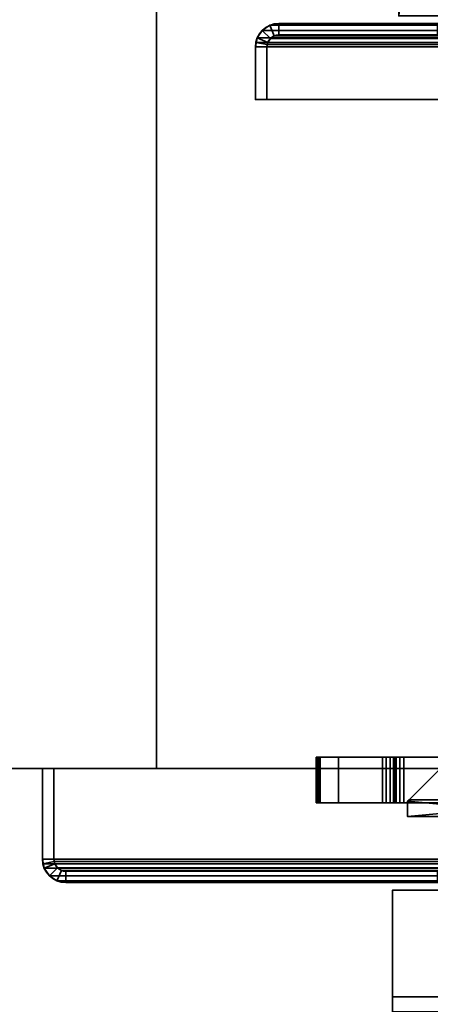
# Model space of a CAD drawing. Header units: millimetres. Extents: x -603 to 3703, y -121 to 193.
# Tile 328 of 656: x 967 to 1021, y -49 to 81. Entities that reach past the tile are written whole.
import ezdxf

# ---------------------------------------------------------------- set-up
doc = ezdxf.new("R2010")
doc.units = ezdxf.units.MM
doc.layers.add('152', color=7, linetype='Continuous', true_color=0xffffff)

# ---------------------------------------------------------------- blocks, each defined once
blk = doc.blocks.new('UG_SURFACE_061')
at = {"layer": '152', "color": 35, "linetype": 'Continuous', "lineweight": 35}
for points in [[(1016, -34, 2032), (1984, -34, 2032), (1971, -34, 2019), (1029, -34, 2019)], [(1029, -34, 2019), (1029, -34), (1016, -34), (1016, -34, 2032)], [(1984, -48), (1016, -48), (1016, -34), (1029, -34)], [(1016, -34, 2032), (1016, -34), (1016, -48)], [(1016, -48), (1016, -50, 2), (1016, -50, 2032), (1016, -34, 2032)], [(1984, -50, 2032), (1984, -34, 2032), (1016, -34, 2032), (1016, -50, 2032)], [(1016, -50, 2), (1016, -48), (1984, -48), (1984, -50, 2)]]:
    blk.add_3dface(points, dxfattribs=at)
blk = doc.blocks.new('UG_SURFACE_062')
at = {"layer": '152', "color": 252, "linetype": 'Continuous', "lineweight": 35}
for points in [[(1029, -15.7, 1102.5), (1029, -22.1, 1102.5), (1018.2, -22.1, 1102.5), (1025.6, -14.7, 1102.5)], [(1025.6, -14.7, 1127.5), (1018.2, -22.1, 1127.5), (1029, -22.1, 1127.5), (1029, -15.7, 1127.5)], [(1018.2, -22.1, 1127.5), (1025.6, -14.7, 1127.5), (1025.6, -14.7, 1102.5), (1018.2, -22.1, 1102.5)], [(1006.29, -16.5, 314.94), (1006.29, -22.5, 314.94), (1005.99, -22.5, 315.89), (1005.99, -16.5, 315.89)], [(1017.5, -16.5, 313.55), (1017, -16.5, 312.15), (1006.29, -16.5, 314.94), (1005.99, -16.5, 315.89)], [(1005.99, -16.5, 315.89), (1006.1, -16.5, 324.49), (1017.5, -16.5, 313.55)], [(1005.99, -16.5, 315.89), (1005.99, -22.5, 315.89), (1006.1, -22.5, 324.49), (1006.1, -16.5, 324.49)], [(1005.99, -16.5, 1805.89), (1005.99, -22.5, 1805.89), (1006.1, -22.5, 1814.49), (1006.1, -16.5, 1814.49)], [(1006.29, -16.5, 1804.94), (1006.29, -22.5, 1804.94), (1005.99, -22.5, 1805.89), (1005.99, -16.5, 1805.89)], [(1017.5, -16.5, 1803.55), (1017, -16.5, 1802.15), (1006.29, -16.5, 1804.94), (1005.99, -16.5, 1805.89)], [(1005.99, -16.5, 1805.89), (1006.1, -16.5, 1814.49), (1017.5, -16.5, 1803.55)], [(1017.5, -16.5, 313.55), (1006.1, -16.5, 324.49), (1006.49, -16.5, 325.39)], [(1006.1, -16.5, 324.49), (1006.1, -22.5, 324.49), (1006.49, -22.5, 325.39), (1006.49, -16.5, 325.39)], [(1006.1, -16.5, 1814.49), (1006.1, -22.5, 1814.49), (1006.49, -22.5, 1815.39), (1006.49, -16.5, 1815.39)], [(1017.5, -16.5, 1803.55), (1006.1, -16.5, 1814.49), (1006.49, -16.5, 1815.39)], [(1014.7, -16.5, 302.44), (1014.7, -22.5, 302.44), (1006.29, -22.5, 314.94), (1006.29, -16.5, 314.94)], [(1006.29, -16.5, 314.94), (1016.15, -16.5, 302.4), (1015.7, -16.5, 302.16), (1015.18, -16.5, 302.22)], [(1006.29, -16.5, 314.94), (1017, -16.5, 312.15), (1016.52, -16.5, 302.76), (1016.15, -16.5, 302.4)], [(1015.18, -16.5, 302.22), (1014.7, -16.5, 302.44), (1006.29, -16.5, 314.94)], [(1014.7, -16.5, 1792.44), (1014.7, -22.5, 1792.44), (1006.29, -22.5, 1804.94), (1006.29, -16.5, 1804.94)], [(1006.29, -16.5, 1804.94), (1016.15, -16.5, 1792.4), (1015.7, -16.5, 1792.16), (1015.18, -16.5, 1792.22)], [(1006.29, -16.5, 1804.94), (1017, -16.5, 1802.15), (1016.52, -16.5, 1792.76), (1016.15, -16.5, 1792.4)], [(1015.18, -16.5, 1792.22), (1014.7, -16.5, 1792.44), (1006.29, -16.5, 1804.94)], [(1006.49, -16.5, 325.39), (1016.35, -16.5, 337.8), (1026.9, -16.5, 323.45), (1017.5, -16.5, 313.55)], [(1006.49, -16.5, 325.39), (1006.49, -22.5, 325.39), (1016.35, -22.5, 337.8), (1016.35, -16.5, 337.8)], [(1006.49, -16.5, 1815.39), (1006.49, -22.5, 1815.39), (1016.35, -22.5, 1827.8), (1016.35, -16.5, 1827.8)], [(1006.49, -16.5, 1815.39), (1016.35, -16.5, 1827.8), (1026.9, -16.5, 1813.45), (1017.5, -16.5, 1803.55)], [(1006.5, -16.5, 1033.8), (1006.5, -22.5, 1033.8), (1029, -22.5, 1033.8), (1029, -16.5, 1033.8)], [(1006.5, -16.5, 1003.8), (1006.5, -22.5, 1003.8), (1006.5, -22.5, 1033.8), (1006.5, -16.5, 1033.8)], [(1029, -16.5, 1003.8), (1029, -22.5, 1003.8), (1006.5, -22.5, 1003.8), (1006.5, -16.5, 1003.8)], [(1029, -16.5, 1003.8), (1006.5, -16.5, 1003.8), (1006.5, -16.5, 1033.8), (1029, -16.5, 1033.8)], [(1008.9, -16.5, 1486), (1008.9, -22.5, 1486), (1029, -22.5, 1486), (1029, -16.5, 1486)], [(1008.9, -16.5, 1456), (1008.9, -22.5, 1456), (1008.9, -22.5, 1486), (1008.9, -16.5, 1486)], [(1029, -16.5, 1456), (1029, -22.5, 1456), (1008.9, -22.5, 1456), (1008.9, -16.5, 1456)], [(1029, -16.5, 1456), (1008.9, -16.5, 1456), (1008.9, -16.5, 1486), (1029, -16.5, 1486)], [(1015.18, -16.5, 302.22), (1015.18, -22.5, 302.22), (1014.7, -22.5, 302.44), (1014.7, -16.5, 302.44)], [(1015.18, -16.5, 1792.22), (1015.18, -22.5, 1792.22), (1014.7, -22.5, 1792.44), (1014.7, -16.5, 1792.44)], [(1015.7, -16.5, 302.16), (1015.7, -22.5, 302.16), (1015.18, -22.5, 302.22), (1015.18, -16.5, 302.22)], [(1015.7, -16.5, 1792.16), (1015.7, -22.5, 1792.16), (1015.18, -22.5, 1792.22), (1015.18, -16.5, 1792.22)], [(1016.15, -16.5, 302.4), (1016.15, -22.5, 302.4), (1015.7, -22.5, 302.16), (1015.7, -16.5, 302.16)], [(1016.15, -16.5, 1792.4), (1016.15, -22.5, 1792.4), (1015.7, -22.5, 1792.16), (1015.7, -16.5, 1792.16)], [(1016.52, -16.5, 302.76), (1016.52, -22.5, 302.76), (1016.15, -22.5, 302.4), (1016.15, -16.5, 302.4)], [(1016.52, -16.5, 1792.76), (1016.52, -22.5, 1792.76), (1016.15, -22.5, 1792.4), (1016.15, -16.5, 1792.4)], [(1016.35, -16.5, 337.8), (1027.82, -16.5, 324.27), (1026.9, -16.5, 323.45)], [(1016.35, -16.5, 337.8), (1029, -16.5, 347.35), (1029, -16.5, 324.65), (1027.82, -16.5, 324.27)], [(1016.35, -16.5, 337.8), (1016.35, -22.5, 337.8), (1029, -22.5, 347.35), (1029, -16.5, 347.35)], [(1016.35, -16.5, 1827.8), (1016.35, -22.5, 1827.8), (1029, -22.5, 1837.35), (1029, -16.5, 1837.35)], [(1016.35, -16.5, 1827.8), (1027.82, -16.5, 1814.27), (1026.9, -16.5, 1813.45)], [(1016.35, -16.5, 1827.8), (1029, -16.5, 1837.35), (1029, -16.5, 1814.65), (1027.82, -16.5, 1814.27)], [(1017, -16.5, 312.15), (1017, -22.5, 312.15), (1016.52, -22.5, 302.76), (1016.52, -16.5, 302.76)], [(1017, -16.5, 1802.15), (1017, -22.5, 1802.15), (1016.52, -22.5, 1792.76), (1016.52, -16.5, 1792.76)], [(1017.5, -16.5, 313.55), (1017.5, -22.5, 313.55), (1017, -22.5, 312.15), (1017, -16.5, 312.15)], [(1017.5, -16.5, 1803.55), (1017.5, -22.5, 1803.55), (1017, -22.5, 1802.15), (1017, -16.5, 1802.15)], [(1026.9, -16.5, 323.45), (1026.9, -22.5, 323.45), (1017.5, -22.5, 313.55), (1017.5, -16.5, 313.55)], [(1026.9, -16.5, 1813.45), (1026.9, -22.5, 1813.45), (1017.5, -22.5, 1803.55), (1017.5, -16.5, 1803.55)], [(1017.5, -22.5, 313.55), (1006.1, -22.5, 324.49), (1005.99, -22.5, 315.89)], [(1005.99, -22.5, 315.89), (1006.29, -22.5, 314.94), (1017, -22.5, 312.15), (1017.5, -22.5, 313.55)], [(1017.5, -22.5, 1803.55), (1006.1, -22.5, 1814.49), (1005.99, -22.5, 1805.89)], [(1005.99, -22.5, 1805.89), (1006.29, -22.5, 1804.94), (1017, -22.5, 1802.15), (1017.5, -22.5, 1803.55)], [(1006.49, -22.5, 325.39), (1006.1, -22.5, 324.49), (1017.5, -22.5, 313.55)], [(1006.49, -22.5, 1815.39), (1006.1, -22.5, 1814.49), (1017.5, -22.5, 1803.55)], [(1006.29, -22.5, 314.94), (1014.7, -22.5, 302.44), (1015.18, -22.5, 302.22)], [(1015.18, -22.5, 302.22), (1015.7, -22.5, 302.16), (1016.15, -22.5, 302.4), (1006.29, -22.5, 314.94)], [(1016.15, -22.5, 302.4), (1016.52, -22.5, 302.76), (1017, -22.5, 312.15), (1006.29, -22.5, 314.94)], [(1006.29, -22.5, 1804.94), (1014.7, -22.5, 1792.44), (1015.18, -22.5, 1792.22)], [(1015.18, -22.5, 1792.22), (1015.7, -22.5, 1792.16), (1016.15, -22.5, 1792.4), (1006.29, -22.5, 1804.94)], [(1016.15, -22.5, 1792.4), (1016.52, -22.5, 1792.76), (1017, -22.5, 1802.15), (1006.29, -22.5, 1804.94)], [(1017.5, -22.5, 313.55), (1026.9, -22.5, 323.45), (1016.35, -22.5, 337.8), (1006.49, -22.5, 325.39)], [(1017.5, -22.5, 1803.55), (1026.9, -22.5, 1813.45), (1016.35, -22.5, 1827.8), (1006.49, -22.5, 1815.39)], [(1029, -22.5, 1033.8), (1006.5, -22.5, 1033.8), (1006.5, -22.5, 1003.8), (1029, -22.5, 1003.8)], [(1029, -22.5, 1486), (1008.9, -22.5, 1486), (1008.9, -22.5, 1456), (1029, -22.5, 1456)], [(1026.9, -22.5, 323.45), (1027.82, -22.5, 324.27), (1016.35, -22.5, 337.8)], [(1027.82, -22.5, 324.27), (1029, -22.5, 324.65), (1029, -22.5, 347.35), (1016.35, -22.5, 337.8)], [(1026.9, -22.5, 1813.45), (1027.82, -22.5, 1814.27), (1016.35, -22.5, 1827.8)], [(1027.82, -22.5, 1814.27), (1029, -22.5, 1814.65), (1029, -22.5, 1837.35), (1016.35, -22.5, 1827.8)], [(1018, -22.3, 1100), (1018.2, -22.1, 1127.5), (1018.2, -22.1, 1102.5)], [(1018, -22.3, 1100), (1018, -22.3, 1130), (1018.2, -22.1, 1130), (1018.2, -22.1, 1127.5)], [(1018.2, -22.1, 1102.5), (1018.2, -22.1, 1100), (1018, -22.3, 1100)], [(1018, -22.3, 1100), (1018.2, -22.1, 1100), (1029, -22.1, 1100), (1029, -23.3, 1100)], [(1029, -23.3, 1130), (1029, -22.1, 1130), (1018.2, -22.1, 1130), (1018, -22.3, 1130)], [(1029, -23.3, 1100), (1029, -24.3, 1100), (1018, -24.3, 1100), (1018, -22.3, 1100)], [(1018, -22.3, 1130), (1018, -24.3, 1130), (1029, -23.3, 1130)], [(1018, -22.3, 1130), (1018, -22.3, 1100), (1018, -24.3, 1100), (1018, -24.3, 1130)], [(1018, -24.3, 1130), (1029, -24.3, 1130), (1029, -23.3, 1130)], [(1018.2, -22.1, 1100), (1018.2, -22.1, 1102.5), (1029, -22.1, 1102.5), (1029, -22.1, 1100)], [(1018.2, -22.1, 1127.5), (1018.2, -22.1, 1130), (1029, -22.1, 1130), (1029, -22.1, 1127.5)], [(1029, -24.3, 1130), (1018, -24.3, 1130), (1018, -24.3, 1100), (1029, -24.3, 1100)]]:
    blk.add_3dface(points, dxfattribs=at)
blk = doc.blocks.new('UG_SURFACE_073')
at = {"layer": '152', "color": 41, "linetype": 'Continuous', "lineweight": 35}
for points in [[(1016.85, 81, 2030.4), (1016.85, 173.15, 2030.4), (1016.85, 173.15, -5.75), (1016.85, 81, -5.75)], [(1022.5, 173.15, 2024.75), (1022.5, 173.15, -5.75), (1016.85, 173.15, -5.75), (1016.85, 173.15, 2030.4)], [(1016.85, 81, -5.75), (1016.85, 173.15, -5.75), (1022.5, 173.15, -5.75), (1022.5, 147.3, -5.75)], [(1016.85, 173.15, 2030.4), (1024.5, 89, 2022.75), (1022.5, 147.3, 2024.75)], [(1022.5, 147.3, 2024.75), (1022.5, 173.15, 2024.75), (1016.85, 173.15, 2030.4)], [(1016.85, 173.15, 2030.4), (1016.85, 81, 2030.4), (1024.5, 81, 2022.75), (1024.5, 89, 2022.75)], [(1022.5, 173.15, 2024.75), (1022.5, 147.3, 2024.75), (1022.5, 147.3, -5.75), (1022.5, 173.15, -5.75)], [(1027, 147.3, -5.75), (1027, 173.15, -5.75), (1038.85, 173.15, -5.75), (1038.85, 55.15, -5.75)], [(1028, 89, 2019.25), (1038.85, 173.15, 2008.4), (1027, 173.15, 2020.25), (1027, 147.3, 2020.25)], [(1027, 147.3, 2020.25), (1027, 173.15, 2020.25), (1027, 173.15, -5.75), (1027, 147.3, -5.75)], [(1038.85, 173.15, 2008.4), (1038.85, 173.15, -5.75), (1027, 173.15, -5.75), (1027, 173.15, 2020.25)], [(1028, 89, 2019.25), (1028, 55.15, 2019.25), (1038.85, 55.15, 2008.4), (1038.85, 173.15, 2008.4)], [(1038.85, 173.15, 2008.4), (1038.85, 55.15, 2008.4), (1038.85, 55.15, -5.75), (1038.85, 173.15, -5.75)], [(1024.5, 89, -5.75), (1024.5, 81, -5.75), (1016.85, 81, -5.75), (1022.5, 147.3, -5.75)], [(1022.5, 147.3, -5.75), (1027, 147.3, -5.75), (1028, 89, -5.75), (1024.5, 89, -5.75)], [(1027, 147.3, 2020.25), (1022.5, 147.3, 2024.75), (1024.5, 89, 2022.75), (1028, 89, 2019.25)], [(1027, 147.3, 2020.25), (1027, 147.3, -5.75), (1022.5, 147.3, -5.75), (1022.5, 147.3, 2024.75)], [(1028, 89, -5.75), (1027, 147.3, -5.75), (1038.85, 55.15, -5.75)], [(1028, 89, 2019.25), (1024.5, 89, 2022.75), (1024.5, 89, -5.75), (1028, 89, -5.75)], [(1024.5, 81, -5.75), (1024.5, 89, -5.75), (1024.5, 89, 2022.75), (1024.5, 81, 2022.75)], [(1028, 55.15, 2019.25), (1028, 89, 2019.25), (1028, 89, -5.75), (1028, 55.15, -5.75)], [(1038.85, 55.15, -5.75), (1028, 55.15, -5.75), (1028, 89, -5.75)], [(1024.5, 81, 2022.75), (1016.85, 81, 2030.4), (1016.85, 81, -5.75), (1024.5, 81, -5.75)], [(1028, 55.15, 2019.25), (1028, 55.15, -5.75), (1038.85, 55.15, -5.75), (1038.85, 55.15, 2008.4)]]:
    blk.add_3dface(points, dxfattribs=at)
blk = doc.blocks.new('UG_SURFACE_092')
at = {"layer": '152', "color": 252, "linetype": 'Continuous', "lineweight": 35}
for points in [[(998.9, 79.1, 2048.35), (998.9, 79.1, -8.75), (998.23, 78.1, -8.75), (998.23, 78.1, 2049.02)], [(999.62, 77.52, 2047.63), (999.96, 78.04, 2047.29), (998.9, 79.1, 2048.35), (998.23, 78.1, 2049.02)], [(998.23, 78.1, -8.75), (998.9, 79.1, -8.75), (999.96, 78.04, -8.75), (999.62, 77.52, -8.75)], [(999.9, 79.77, 2047.35), (999.9, 79.77, -8.75), (998.9, 79.1, -8.75), (998.9, 79.1, 2048.35)], [(999.9, 79.77, 2047.35), (998.9, 79.1, 2048.35), (999.96, 78.04, 2047.29), (1000.48, 78.38, 2046.77)], [(1000.48, 78.38, -8.75), (999.96, 78.04, -8.75), (998.9, 79.1, -8.75), (999.9, 79.77, -8.75)], [(1001.08, 80, 2046.17), (1001.08, 80, -8.75), (999.9, 79.77, -8.75), (999.9, 79.77, 2047.35)], [(1001.08, 80, 2046.17), (999.9, 79.77, 2047.35), (1000.48, 78.38, 2046.77), (1001.08, 78.5, 2046.17)], [(1001.08, 78.5, -8.75), (1000.48, 78.38, -8.75), (999.9, 79.77, -8.75), (1001.08, 80, -8.75)], [(1021.92, 80, 2025.33), (1021.92, 80, -8.75), (1001.08, 80, -8.75), (1001.08, 80, 2046.17)], [(1021.92, 80, 2025.33), (1001.08, 80, 2046.17), (1001.08, 78.5, 2046.17), (1021.92, 78.5, 2025.33)], [(1021.92, 78.5, -8.75), (1001.08, 78.5, -8.75), (1001.08, 80, -8.75), (1021.92, 80, -8.75)], [(998, 76.92, -8.75), (998.06, 77.52, 2049.19), (998.23, 78.1, 2049.02)], [(998.23, 78.1, 2049.02), (998.23, 78.1, -8.75), (998, 76.92, -8.75)], [(998, 76.92, -8.75), (998.23, 78.1, -8.75), (999.62, 77.52, -8.75), (999.5, 76.92, -8.75)], [(999.53, 77.23, 2047.72), (999.62, 77.52, 2047.63), (998.23, 78.1, 2049.02), (998.06, 77.52, 2049.19)], [(999.62, 77.52, 2047.63), (999.62, 77.52, -8.75), (999.96, 78.04, -8.75), (999.96, 78.04, 2047.29)], [(999.96, 78.04, 2047.29), (999.96, 78.04, -8.75), (1000.48, 78.38, -8.75), (1000.48, 78.38, 2046.77)], [(1000.48, 78.38, 2046.77), (1000.48, 78.38, -8.75), (1001.08, 78.5, -8.75), (1001.08, 78.5, 2046.17)], [(1021.92, 78.5, 2025.33), (1001.08, 78.5, 2046.17), (1001.08, 78.5, -8.75), (1021.92, 78.5, -8.75)], [(998, 76.92, -8.75), (998, 76.92, 2049.25), (998.06, 77.52, 2049.19)], [(999.5, 76.92, 2047.75), (999.53, 77.23, 2047.72), (998.06, 77.52, 2049.19), (998, 76.92, 2049.25)], [(998, 76.92, 2049.25), (998, 76.92, -8.75), (998, 70, -8.75), (998, 70, 2049.25)], [(998, 76.92, 2049.25), (998, 70, 2049.25), (999.5, 70, 2047.75), (999.5, 76.92, 2047.75)], [(999.5, 76.92, -8.75), (999.5, 70, -8.75), (998, 70, -8.75), (998, 76.92, -8.75)], [(999.5, 76.92, -8.75), (999.62, 77.52, -8.75), (999.62, 77.52, 2047.63)], [(999.62, 77.52, 2047.63), (999.53, 77.23, 2047.72), (999.5, 76.92, -8.75)], [(999.53, 77.23, 2047.72), (999.5, 76.92, 2047.75), (999.5, 76.92, -8.75)], [(999.5, 76.92, 2047.75), (999.5, 70, 2047.75), (999.5, 70, -8.75), (999.5, 76.92, -8.75)], [(999.5, 70, 2047.75), (998, 70, 2049.25), (998, 70, -8.75), (999.5, 70, -8.75)], [(970, -18, 2077.25), (970, -18, -8.75), (970, -29.92, -8.75), (970, -29.92, 2077.25)], [(970, -18, 2077.25), (971.5, -18, 2075.75), (971.5, -18, -8.75), (970, -18, -8.75)], [(971.5, -29.92, 2075.75), (971.5, -18, 2075.75), (970, -18, 2077.25), (970, -29.92, 2077.25)], [(970, -29.92, -8.75), (970, -18, -8.75), (971.5, -18, -8.75), (971.5, -29.92, -8.75)], [(971.5, -18, 2075.75), (971.5, -29.92, 2075.75), (971.5, -29.92, -8.75), (971.5, -18, -8.75)], [(970, -29.92, -8.75), (970.23, -31.1, -8.75), (970.23, -31.1, 2077.02)], [(970.23, -31.1, 2077.02), (970.06, -30.52, 2077.19), (970, -29.92, -8.75)], [(970.06, -30.52, 2077.19), (970, -29.92, 2077.25), (970, -29.92, -8.75)], [(970, -29.92, 2077.25), (970.06, -30.52, 2077.19), (971.53, -30.23, 2075.72), (971.5, -29.92, 2075.75)], [(971.5, -29.92, -8.75), (971.62, -30.52, -8.75), (970.23, -31.1, -8.75), (970, -29.92, -8.75)], [(970.06, -30.52, 2077.19), (970.23, -31.1, 2077.02), (971.62, -30.52, 2075.63), (971.53, -30.23, 2075.72)], [(970.23, -31.1, 2077.02), (970.9, -32.1, 2076.35), (971.96, -31.04, 2075.29), (971.62, -30.52, 2075.63)], [(971.62, -30.52, -8.75), (971.96, -31.04, -8.75), (970.9, -32.1, -8.75), (970.23, -31.1, -8.75)], [(972.48, -31.38, 2074.77), (971.96, -31.04, 2075.29), (970.9, -32.1, 2076.35), (971.9, -32.77, 2075.35)], [(971.9, -32.77, -8.75), (970.9, -32.1, -8.75), (971.96, -31.04, -8.75), (972.48, -31.38, -8.75)], [(971.5, -29.92, -8.75), (971.53, -30.23, 2075.72), (971.62, -30.52, 2075.63)], [(971.5, -29.92, -8.75), (971.5, -29.92, 2075.75), (971.53, -30.23, 2075.72)], [(971.62, -30.52, 2075.63), (971.62, -30.52, -8.75), (971.5, -29.92, -8.75)], [(971.96, -31.04, 2075.29), (971.96, -31.04, -8.75), (971.62, -30.52, -8.75), (971.62, -30.52, 2075.63)], [(972.48, -31.38, 2074.77), (972.48, -31.38, -8.75), (971.96, -31.04, -8.75), (971.96, -31.04, 2075.29)], [(970.23, -31.1, 2077.02), (970.23, -31.1, -8.75), (970.9, -32.1, -8.75), (970.9, -32.1, 2076.35)], [(970.9, -32.1, 2076.35), (970.9, -32.1, -8.75), (971.9, -32.77, -8.75), (971.9, -32.77, 2075.35)], [(973.08, -31.5, 2074.17), (972.48, -31.38, 2074.77), (971.9, -32.77, 2075.35), (973.08, -33, 2074.17)], [(973.08, -33, -8.75), (971.9, -32.77, -8.75), (972.48, -31.38, -8.75), (973.08, -31.5, -8.75)], [(973.08, -31.5, 2074.17), (973.08, -31.5, -8.75), (972.48, -31.38, -8.75), (972.48, -31.38, 2074.77)], [(973.08, -31.5, 2074.17), (1021.92, -31.5, 2025.33), (1021.92, -31.5, -8.75), (973.08, -31.5, -8.75)], [(973.08, -33, 2074.17), (1021.92, -33, 2025.33), (1021.92, -31.5, 2025.33), (973.08, -31.5, 2074.17)], [(973.08, -31.5, -8.75), (1021.92, -31.5, -8.75), (1021.92, -33, -8.75), (973.08, -33, -8.75)], [(971.9, -32.77, 2075.35), (971.9, -32.77, -8.75), (973.08, -33, -8.75), (973.08, -33, 2074.17)], [(973.08, -33, 2074.17), (973.08, -33, -8.75), (1021.92, -33, -8.75), (1021.92, -33, 2025.33)]]:
    blk.add_3dface(points, dxfattribs=at)
blk = doc.blocks.new('UG_SURFACE_093')
at = {"layer": '152', "color": 252, "linetype": 'Continuous', "lineweight": 35}
for points in [[(998.9, 79.1, 2048.35), (998.9, 79.1, -8.75), (998.23, 78.1, -8.75), (998.23, 78.1, 2049.02)], [(999.62, 77.52, 2047.63), (999.96, 78.04, 2047.29), (998.9, 79.1, 2048.35), (998.23, 78.1, 2049.02)], [(998.23, 78.1, -8.75), (998.9, 79.1, -8.75), (999.96, 78.04, -8.75), (999.62, 77.52, -8.75)], [(999.9, 79.77, 2047.35), (999.9, 79.77, -8.75), (998.9, 79.1, -8.75), (998.9, 79.1, 2048.35)], [(999.9, 79.77, 2047.35), (998.9, 79.1, 2048.35), (999.96, 78.04, 2047.29), (1000.48, 78.38, 2046.77)], [(1000.48, 78.38, -8.75), (999.96, 78.04, -8.75), (998.9, 79.1, -8.75), (999.9, 79.77, -8.75)], [(1001.08, 80, 2046.17), (1001.08, 80, -8.75), (999.9, 79.77, -8.75), (999.9, 79.77, 2047.35)], [(1001.08, 80, 2046.17), (999.9, 79.77, 2047.35), (1000.48, 78.38, 2046.77), (1001.08, 78.5, 2046.17)], [(1001.08, 78.5, -8.75), (1000.48, 78.38, -8.75), (999.9, 79.77, -8.75), (1001.08, 80, -8.75)], [(1021.92, 80, 2025.33), (1021.92, 80, -8.75), (1001.08, 80, -8.75), (1001.08, 80, 2046.17)], [(1021.92, 80, 2025.33), (1001.08, 80, 2046.17), (1001.08, 78.5, 2046.17), (1021.92, 78.5, 2025.33)], [(1021.92, 78.5, -8.75), (1001.08, 78.5, -8.75), (1001.08, 80, -8.75), (1021.92, 80, -8.75)], [(998, 76.92, -8.75), (998.06, 77.52, 2049.19), (998.23, 78.1, 2049.02)], [(998.23, 78.1, 2049.02), (998.23, 78.1, -8.75), (998, 76.92, -8.75)], [(998, 76.92, -8.75), (998.23, 78.1, -8.75), (999.62, 77.52, -8.75), (999.5, 76.92, -8.75)], [(999.53, 77.23, 2047.72), (999.62, 77.52, 2047.63), (998.23, 78.1, 2049.02), (998.06, 77.52, 2049.19)], [(999.62, 77.52, 2047.63), (999.62, 77.52, -8.75), (999.96, 78.04, -8.75), (999.96, 78.04, 2047.29)], [(999.96, 78.04, 2047.29), (999.96, 78.04, -8.75), (1000.48, 78.38, -8.75), (1000.48, 78.38, 2046.77)], [(1000.48, 78.38, 2046.77), (1000.48, 78.38, -8.75), (1001.08, 78.5, -8.75), (1001.08, 78.5, 2046.17)], [(1021.92, 78.5, 2025.33), (1001.08, 78.5, 2046.17), (1001.08, 78.5, -8.75), (1021.92, 78.5, -8.75)], [(998, 76.92, -8.75), (998, 76.92, 2049.25), (998.06, 77.52, 2049.19)], [(999.5, 76.92, 2047.75), (999.53, 77.23, 2047.72), (998.06, 77.52, 2049.19), (998, 76.92, 2049.25)], [(998, 76.92, 2049.25), (998, 76.92, -8.75), (998, 70, -8.75), (998, 70, 2049.25)], [(998, 76.92, 2049.25), (998, 70, 2049.25), (999.5, 70, 2047.75), (999.5, 76.92, 2047.75)], [(999.5, 76.92, -8.75), (999.5, 70, -8.75), (998, 70, -8.75), (998, 76.92, -8.75)], [(999.5, 76.92, -8.75), (999.62, 77.52, -8.75), (999.62, 77.52, 2047.63)], [(999.62, 77.52, 2047.63), (999.53, 77.23, 2047.72), (999.5, 76.92, -8.75)], [(999.53, 77.23, 2047.72), (999.5, 76.92, 2047.75), (999.5, 76.92, -8.75)], [(999.5, 76.92, 2047.75), (999.5, 70, 2047.75), (999.5, 70, -8.75), (999.5, 76.92, -8.75)], [(999.5, 70, 2047.75), (998, 70, 2049.25), (998, 70, -8.75), (999.5, 70, -8.75)], [(970, -18, 2077.25), (970, -18, -8.75), (970, -29.92, -8.75), (970, -29.92, 2077.25)], [(970, -18, 2077.25), (971.5, -18, 2075.75), (971.5, -18, -8.75), (970, -18, -8.75)], [(971.5, -29.92, 2075.75), (971.5, -18, 2075.75), (970, -18, 2077.25), (970, -29.92, 2077.25)], [(970, -29.92, -8.75), (970, -18, -8.75), (971.5, -18, -8.75), (971.5, -29.92, -8.75)], [(971.5, -18, 2075.75), (971.5, -29.92, 2075.75), (971.5, -29.92, -8.75), (971.5, -18, -8.75)], [(970, -29.92, -8.75), (970.23, -31.1, -8.75), (970.23, -31.1, 2077.02)], [(970.23, -31.1, 2077.02), (970.06, -30.52, 2077.19), (970, -29.92, -8.75)], [(970.06, -30.52, 2077.19), (970, -29.92, 2077.25), (970, -29.92, -8.75)], [(970, -29.92, 2077.25), (970.06, -30.52, 2077.19), (971.53, -30.23, 2075.72), (971.5, -29.92, 2075.75)], [(971.5, -29.92, -8.75), (971.62, -30.52, -8.75), (970.23, -31.1, -8.75), (970, -29.92, -8.75)], [(970.06, -30.52, 2077.19), (970.23, -31.1, 2077.02), (971.62, -30.52, 2075.63), (971.53, -30.23, 2075.72)], [(970.23, -31.1, 2077.02), (970.9, -32.1, 2076.35), (971.96, -31.04, 2075.29), (971.62, -30.52, 2075.63)], [(971.62, -30.52, -8.75), (971.96, -31.04, -8.75), (970.9, -32.1, -8.75), (970.23, -31.1, -8.75)], [(972.48, -31.38, 2074.77), (971.96, -31.04, 2075.29), (970.9, -32.1, 2076.35), (971.9, -32.77, 2075.35)], [(971.9, -32.77, -8.75), (970.9, -32.1, -8.75), (971.96, -31.04, -8.75), (972.48, -31.38, -8.75)], [(971.5, -29.92, -8.75), (971.53, -30.23, 2075.72), (971.62, -30.52, 2075.63)], [(971.5, -29.92, -8.75), (971.5, -29.92, 2075.75), (971.53, -30.23, 2075.72)], [(971.62, -30.52, 2075.63), (971.62, -30.52, -8.75), (971.5, -29.92, -8.75)], [(971.96, -31.04, 2075.29), (971.96, -31.04, -8.75), (971.62, -30.52, -8.75), (971.62, -30.52, 2075.63)], [(972.48, -31.38, 2074.77), (972.48, -31.38, -8.75), (971.96, -31.04, -8.75), (971.96, -31.04, 2075.29)], [(970.23, -31.1, 2077.02), (970.23, -31.1, -8.75), (970.9, -32.1, -8.75), (970.9, -32.1, 2076.35)], [(970.9, -32.1, 2076.35), (970.9, -32.1, -8.75), (971.9, -32.77, -8.75), (971.9, -32.77, 2075.35)], [(973.08, -31.5, 2074.17), (972.48, -31.38, 2074.77), (971.9, -32.77, 2075.35), (973.08, -33, 2074.17)], [(973.08, -33, -8.75), (971.9, -32.77, -8.75), (972.48, -31.38, -8.75), (973.08, -31.5, -8.75)], [(973.08, -31.5, 2074.17), (973.08, -31.5, -8.75), (972.48, -31.38, -8.75), (972.48, -31.38, 2074.77)], [(973.08, -31.5, 2074.17), (1021.92, -31.5, 2025.33), (1021.92, -31.5, -8.75), (973.08, -31.5, -8.75)], [(973.08, -33, 2074.17), (1021.92, -33, 2025.33), (1021.92, -31.5, 2025.33), (973.08, -31.5, 2074.17)], [(973.08, -31.5, -8.75), (1021.92, -31.5, -8.75), (1021.92, -33, -8.75), (973.08, -33, -8.75)], [(971.9, -32.77, 2075.35), (971.9, -32.77, -8.75), (973.08, -33, -8.75), (973.08, -33, 2074.17)], [(973.08, -33, 2074.17), (973.08, -33, -8.75), (1021.92, -33, -8.75), (1021.92, -33, 2025.33)]]:
    blk.add_3dface(points, dxfattribs=at)
blk = doc.blocks.new('UG_SURFACE_094')
at = {"layer": '152', "color": 252, "linetype": 'Continuous', "lineweight": 35}
for points in [[(998.23, 78.1, 2049.02), (998.9, 79.1, 2048.35), (999.96, 78.04, 2047.29), (999.62, 77.52, 2047.63)], [(2001.1, 79.1, 2048.35), (998.9, 79.1, 2048.35), (998.23, 78.1, 2049.02), (2001.77, 78.1, 2049.02)], [(1000.48, 78.38, 2046.77), (999.96, 78.04, 2047.29), (998.9, 79.1, 2048.35), (999.9, 79.77, 2047.35)], [(2000.1, 79.77, 2047.35), (999.9, 79.77, 2047.35), (998.9, 79.1, 2048.35), (2001.1, 79.1, 2048.35)], [(1001.08, 78.5, 2046.17), (1000.48, 78.38, 2046.77), (999.9, 79.77, 2047.35), (1001.08, 80, 2046.17)], [(1998.92, 80, 2046.17), (1001.08, 80, 2046.17), (999.9, 79.77, 2047.35), (2000.1, 79.77, 2047.35)], [(1001.08, 80, 2046.17), (1021.92, 80, 2025.33), (1021.92, 78.5, 2025.33), (1001.08, 78.5, 2046.17)], [(1021.92, 80, 2025.33), (1001.08, 80, 2046.17), (1998.92, 80, 2046.17), (1978.08, 80, 2025.33)], [(998.06, 77.52, 2049.19), (998.23, 78.1, 2049.02), (999.62, 77.52, 2047.63), (999.53, 77.23, 2047.72)], [(2001.94, 77.52, 2049.19), (2001.77, 78.1, 2049.02), (998.23, 78.1, 2049.02), (998.06, 77.52, 2049.19)], [(2000.38, 77.52, 2047.63), (999.62, 77.52, 2047.63), (999.96, 78.04, 2047.29), (2000.04, 78.04, 2047.29)], [(2000.04, 78.04, 2047.29), (999.96, 78.04, 2047.29), (1000.48, 78.38, 2046.77), (1999.52, 78.38, 2046.77)], [(1999.52, 78.38, 2046.77), (1000.48, 78.38, 2046.77), (1001.08, 78.5, 2046.17), (1998.92, 78.5, 2046.17)], [(1021.92, 78.5, 2025.33), (1978.08, 78.5, 2025.33), (1998.92, 78.5, 2046.17), (1001.08, 78.5, 2046.17)], [(998, 76.92, 2049.25), (998.06, 77.52, 2049.19), (999.53, 77.23, 2047.72), (999.5, 76.92, 2047.75)], [(998, 76.92, 2049.25), (2002, 76.92, 2049.25), (2001.94, 77.52, 2049.19)], [(998.06, 77.52, 2049.19), (998, 76.92, 2049.25), (2001.94, 77.52, 2049.19)], [(999.5, 76.92, 2047.75), (999.5, 70, 2047.75), (998, 70, 2049.25), (998, 76.92, 2049.25)], [(998, 76.92, 2049.25), (998, 70, 2049.25), (2002, 70, 2049.25), (2002, 76.92, 2049.25)], [(2000.5, 76.92, 2047.75), (999.5, 76.92, 2047.75), (999.53, 77.23, 2047.72)], [(999.5, 76.92, 2047.75), (2000.5, 76.92, 2047.75), (2000.5, 70, 2047.75), (999.5, 70, 2047.75)], [(999.53, 77.23, 2047.72), (999.62, 77.52, 2047.63), (2000.38, 77.52, 2047.63), (2000.47, 77.23, 2047.72)], [(2000.47, 77.23, 2047.72), (2000.5, 76.92, 2047.75), (999.53, 77.23, 2047.72)], [(999.5, 70, 2047.75), (2000.5, 70, 2047.75), (2002, 70, 2049.25), (998, 70, 2049.25)], [(970, -18, 2077.25), (2030, -18, 2077.25), (2028.5, -18, 2075.75), (971.5, -18, 2075.75)], [(970, -18, 2077.25), (970, -29.92, 2077.25), (2030, -29.92, 2077.25), (2030, -18, 2077.25)], [(970, -29.92, 2077.25), (970, -18, 2077.25), (971.5, -18, 2075.75), (971.5, -29.92, 2075.75)], [(971.5, -18, 2075.75), (2028.5, -18, 2075.75), (2028.5, -29.92, 2075.75), (971.5, -29.92, 2075.75)], [(2029.94, -30.52, 2077.19), (970, -29.92, 2077.25), (970.06, -30.52, 2077.19)], [(2029.94, -30.52, 2077.19), (2030, -29.92, 2077.25), (970, -29.92, 2077.25)], [(971.5, -29.92, 2075.75), (971.53, -30.23, 2075.72), (970.06, -30.52, 2077.19), (970, -29.92, 2077.25)], [(971.53, -30.23, 2075.72), (971.62, -30.52, 2075.63), (970.23, -31.1, 2077.02), (970.06, -30.52, 2077.19)], [(970.06, -30.52, 2077.19), (970.23, -31.1, 2077.02), (2029.77, -31.1, 2077.02), (2029.94, -30.52, 2077.19)], [(971.62, -30.52, 2075.63), (971.96, -31.04, 2075.29), (970.9, -32.1, 2076.35), (970.23, -31.1, 2077.02)], [(971.9, -32.77, 2075.35), (970.9, -32.1, 2076.35), (971.96, -31.04, 2075.29), (972.48, -31.38, 2074.77)], [(971.53, -30.23, 2075.72), (971.5, -29.92, 2075.75), (2028.5, -29.92, 2075.75)], [(971.53, -30.23, 2075.72), (2028.5, -29.92, 2075.75), (2028.47, -30.23, 2075.72)], [(2028.47, -30.23, 2075.72), (2028.38, -30.52, 2075.63), (971.62, -30.52, 2075.63), (971.53, -30.23, 2075.72)], [(2028.04, -31.04, 2075.29), (971.96, -31.04, 2075.29), (971.62, -30.52, 2075.63), (2028.38, -30.52, 2075.63)], [(2027.52, -31.38, 2074.77), (972.48, -31.38, 2074.77), (971.96, -31.04, 2075.29), (2028.04, -31.04, 2075.29)], [(2029.77, -31.1, 2077.02), (970.23, -31.1, 2077.02), (970.9, -32.1, 2076.35), (2029.1, -32.1, 2076.35)], [(2029.1, -32.1, 2076.35), (970.9, -32.1, 2076.35), (971.9, -32.77, 2075.35), (2028.1, -32.77, 2075.35)], [(973.08, -33, 2074.17), (971.9, -32.77, 2075.35), (972.48, -31.38, 2074.77), (973.08, -31.5, 2074.17)], [(2026.92, -31.5, 2074.17), (973.08, -31.5, 2074.17), (972.48, -31.38, 2074.77), (2027.52, -31.38, 2074.77)], [(973.08, -31.5, 2074.17), (2026.92, -31.5, 2074.17), (1978.08, -31.5, 2025.33), (1021.92, -31.5, 2025.33)], [(1021.92, -33, 2025.33), (973.08, -33, 2074.17), (973.08, -31.5, 2074.17), (1021.92, -31.5, 2025.33)], [(2028.1, -32.77, 2075.35), (971.9, -32.77, 2075.35), (973.08, -33, 2074.17), (2026.92, -33, 2074.17)], [(973.08, -33, 2074.17), (1021.92, -33, 2025.33), (1978.08, -33, 2025.33), (2026.92, -33, 2074.17)]]:
    blk.add_3dface(points, dxfattribs=at)
blk = doc.blocks.new('UG_SURFACE_179')
at = {"layer": '152', "color": 252, "linetype": 'Continuous', "lineweight": 35}
for points in [[(835, -18, -8.75), (835, 174.4, -8.75), (985, 174.4, -8.75), (985, -18, -8.75)], [(2165, -18, 2212.25), (2165, 174.4, 2212.25), (835, 174.4, 2212.25), (835, -18, 2212.25)], [(985, -18, -8.75), (985, 174.4, -8.75), (985, 174.4, 2062.25), (985, -18, 2062.25)], [(985, -18, 2062.25), (985, 174.4, 2062.25), (2015, 174.4, 2062.25), (2015, -18, 2062.25)], [(2165, -18, 2212.25), (835, -18, 2212.25), (985, -18, 2062.25), (2015, -18, 2062.25)], [(835, -18, 2212.25), (835, -18, -8.75), (985, -18, -8.75), (985, -18, 2062.25)]]:
    blk.add_3dface(points, dxfattribs=at)

msp = doc.modelspace()

# ---------------------------------------------------------------- linework, layer by layer
at = {"layer": '152', "color": 252, "linetype": 'Continuous', "lineweight": 35}
for p, q in [((985, 174.4, 2062.25), (985, -18, 2062.25)), ((985, 174.4, -8.75), (985, -18, -8.75)), ((1001.08, 80, -8.75), (1021.92, 80, -8.75)), ((1001.08, 80, 2046.17), (1001.08, 80, -8.75)), ((1001.08, 80, -8.75), (1021.92, 80, -8.75)), ((1998.92, 80, 2046.17), (1001.08, 80, 2046.17)), ((1021.92, 80, 2025.33), (1001.08, 80, 2046.17)), ((1001.08, 80, 2046.17), (1001.08, 80, -8.75)), ((1021.92, 80, 2025.33), (1001.08, 80, 2046.17)), ((1021.92, 80, 2025.33), (1001.08, 80, 2046.17)), ((1001.08, 78.5, 2046.17), (1001.08, 78.5, -8.75)), ((1998.92, 78.5, 2046.17), (1001.08, 78.5, 2046.17)), ((1001.08, 78.5, 2046.17), (1001.08, 78.5, -8.75)), ((1001.08, 78.5, -8.75), (1021.92, 78.5, -8.75)), ((1001.08, 78.5, -8.75), (1021.92, 78.5, -8.75)), ((1021.92, 78.5, 2025.33), (1001.08, 78.5, 2046.17)), ((1021.92, 78.5, 2025.33), (1001.08, 78.5, 2046.17)), ((1021.92, 78.5, 2025.33), (1001.08, 78.5, 2046.17)), ((2002, 76.92, 2049.25), (998, 76.92, 2049.25)), ((998, 76.92, 2049.25), (998, 76.92, -8.75)), ((998, 76.92, 2049.25), (998, 70, 2049.25)), ((998, 76.92, 2049.25), (998, 70, 2049.25)), ((998, 76.92, 2049.25), (998, 70, 2049.25)), ((998, 70, -8.75), (998, 76.92, -8.75)), ((998, 76.92, 2049.25), (998, 76.92, -8.75)), ((998, 70, -8.75), (998, 76.92, -8.75)), ((999.5, 76.92, 2047.75), (999.5, 76.92, -8.75)), ((999.5, 76.92, 2047.75), (999.5, 70, 2047.75)), ((999.5, 76.92, 2047.75), (999.5, 70, 2047.75)), ((999.5, 76.92, 2047.75), (999.5, 70, 2047.75)), ((999.5, 76.92, 2047.75), (999.5, 76.92, -8.75)), ((2000.5, 76.92, 2047.75), (999.5, 76.92, 2047.75)), ((999.5, 70, -8.75), (999.5, 76.92, -8.75)), ((999.5, 70, -8.75), (999.5, 76.92, -8.75)), ((998, 70, 2049.25), (998, 70, -8.75)), ((999.5, 70, 2047.75), (998, 70, 2049.25)), ((999.5, 70, 2047.75), (998, 70, 2049.25)), ((998, 70, 2049.25), (998, 70, -8.75)), ((998, 70, -8.75), (999.5, 70, -8.75)), ((999.5, 70, 2047.75), (998, 70, 2049.25)), ((998, 70, -8.75), (999.5, 70, -8.75)), ((2002, 70, 2049.25), (998, 70, 2049.25)), ((999.5, 70, 2047.75), (999.5, 70, -8.75)), ((2000.5, 70, 2047.75), (999.5, 70, 2047.75)), ((999.5, 70, 2047.75), (999.5, 70, -8.75)), ((1018.2, -22.1, 1102.5), (1025.6, -14.7, 1102.5)), ((1025.6, -14.7, 1127.5), (1018.2, -22.1, 1127.5)), ((1006.1, -16.5, 1814.49), (1005.99, -16.5, 1805.89)), ((1006.1, -16.5, 324.49), (1005.99, -16.5, 315.89)), ((1005.99, -22.5, 1805.89), (1005.99, -16.5, 1805.89)), ((1005.99, -22.5, 315.89), (1005.99, -16.5, 315.89)), ((1005.99, -16.5, 1805.89), (1006.29, -16.5, 1804.94)), ((1005.99, -16.5, 315.89), (1006.29, -16.5, 314.94)), ((1006.1, -22.5, 1814.49), (1006.1, -16.5, 1814.49)), ((1006.1, -22.5, 324.49), (1006.1, -16.5, 324.49)), ((1006.49, -16.5, 1815.39), (1006.1, -16.5, 1814.49)), ((1006.49, -16.5, 325.39), (1006.1, -16.5, 324.49)), ((1006.29, -16.5, 1804.94), (1014.7, -16.5, 1792.44)), ((1006.29, -16.5, 314.94), (1014.7, -16.5, 302.44)), ((1006.29, -22.5, 1804.94), (1006.29, -16.5, 1804.94)), ((1006.29, -22.5, 314.94), (1006.29, -16.5, 314.94)), ((1006.49, -22.5, 1815.39), (1006.49, -16.5, 1815.39)), ((1006.49, -22.5, 325.39), (1006.49, -16.5, 325.39)), ((1006.5, -16.5, 1003.8), (1029, -16.5, 1003.8)), ((1029, -16.5, 1033.8), (1006.5, -16.5, 1033.8)), ((1006.5, -22.5, 1033.8), (1006.5, -16.5, 1033.8)), ((1006.5, -16.5, 1033.8), (1006.5, -16.5, 1003.8)), ((1006.5, -22.5, 1003.8), (1006.5, -16.5, 1003.8)), ((1008.9, -16.5, 1486), (1008.9, -16.5, 1456)), ((1008.9, -22.5, 1456), (1008.9, -16.5, 1456)), ((1008.9, -16.5, 1456), (1029, -16.5, 1456)), ((1029, -16.5, 1486), (1008.9, -16.5, 1486)), ((1008.9, -22.5, 1486), (1008.9, -16.5, 1486)), ((1014.7, -22.5, 1792.44), (1014.7, -16.5, 1792.44)), ((1014.7, -22.5, 302.44), (1014.7, -16.5, 302.44)), ((1015.7, -22.5, 302.16), (1015.7, -16.5, 302.16)), ((1015.7, -22.5, 1792.16), (1015.7, -16.5, 1792.16)), ((1016.52, -16.5, 1792.76), (1017, -16.5, 1802.15)), ((1016.52, -22.5, 302.76), (1016.52, -16.5, 302.76)), ((1016.52, -16.5, 302.76), (1017, -16.5, 312.15)), ((1016.52, -22.5, 1792.76), (1016.52, -16.5, 1792.76)), ((1017, -22.5, 1802.15), (1017, -16.5, 1802.15)), ((1017, -22.5, 312.15), (1017, -16.5, 312.15)), ((1017, -16.5, 1802.15), (1017.5, -16.5, 1803.55)), ((1017, -16.5, 312.15), (1017.5, -16.5, 313.55)), ((1017.5, -22.5, 313.55), (1017.5, -16.5, 313.55)), ((1017.5, -16.5, 1803.55), (1026.9, -16.5, 1813.45)), ((1017.5, -16.5, 313.55), (1026.9, -16.5, 323.45)), ((1017.5, -22.5, 1803.55), (1017.5, -16.5, 1803.55)), ((835, -18, -8.75), (985, -18, -8.75)), ((2165, -18, 2212.25), (835, -18, 2212.25)), ((970, -18, 2077.25), (970, -29.92, 2077.25)), ((970, -18, 2077.25), (970, -29.92, 2077.25)), ((970, -18, 2077.25), (971.5, -18, 2075.75)), ((970, -29.92, -8.75), (970, -18, -8.75)), ((970, -18, 2077.25), (971.5, -18, 2075.75)), ((970, -29.92, -8.75), (970, -18, -8.75)), ((970, -18, -8.75), (971.5, -18, -8.75)), ((970, -18, -8.75), (971.5, -18, -8.75)), ((970, -18, 2077.25), (970, -18, -8.75)), ((970, -18, 2077.25), (970, -18, -8.75)), ((970, -18, 2077.25), (970, -29.92, 2077.25)), ((970, -18, 2077.25), (971.5, -18, 2075.75)), ((2030, -18, 2077.25), (970, -18, 2077.25)), ((2028.5, -18, 2075.75), (971.5, -18, 2075.75)), ((971.5, -18, 2075.75), (971.5, -29.92, 2075.75)), ((971.5, -18, 2075.75), (971.5, -29.92, 2075.75)), ((971.5, -29.92, -8.75), (971.5, -18, -8.75)), ((971.5, -18, 2075.75), (971.5, -18, -8.75)), ((971.5, -29.92, -8.75), (971.5, -18, -8.75)), ((971.5, -18, 2075.75), (971.5, -29.92, 2075.75)), ((971.5, -18, 2075.75), (971.5, -18, -8.75)), ((985, -18, 2062.25), (2015, -18, 2062.25)), ((985, -18, -8.75), (985, -18, 2062.25)), ((1005.99, -22.5, 1805.89), (1006.29, -22.5, 1804.94)), ((1005.99, -22.5, 315.89), (1006.29, -22.5, 314.94)), ((1006.1, -22.5, 1814.49), (1005.99, -22.5, 1805.89)), ((1006.1, -22.5, 324.49), (1005.99, -22.5, 315.89)), ((1006.49, -22.5, 1815.39), (1006.1, -22.5, 1814.49)), ((1006.49, -22.5, 325.39), (1006.1, -22.5, 324.49)), ((1006.29, -22.5, 1804.94), (1014.7, -22.5, 1792.44)), ((1006.29, -22.5, 314.94), (1014.7, -22.5, 302.44)), ((1006.5, -22.5, 1033.8), (1006.5, -22.5, 1003.8)), ((1006.5, -22.5, 1003.8), (1029, -22.5, 1003.8)), ((1029, -22.5, 1033.8), (1006.5, -22.5, 1033.8)), ((1029, -22.5, 1486), (1008.9, -22.5, 1486)), ((1008.9, -22.5, 1486), (1008.9, -22.5, 1456)), ((1008.9, -22.5, 1456), (1029, -22.5, 1456)), ((1016.52, -22.5, 1792.76), (1017, -22.5, 1802.15)), ((1016.52, -22.5, 302.76), (1017, -22.5, 312.15)), ((1017, -22.5, 1802.15), (1017.5, -22.5, 1803.55)), ((1017, -22.5, 312.15), (1017.5, -22.5, 313.55)), ((1017.5, -22.5, 1803.55), (1026.9, -22.5, 1813.45)), ((1017.5, -22.5, 313.55), (1026.9, -22.5, 323.45)), ((1018, -22.3, 1100), (1018.2, -22.1, 1100)), ((1018.2, -22.1, 1130), (1018, -22.3, 1130)), ((1018, -22.3, 1100), (1018, -24.3, 1100)), ((1018, -22.3, 1130), (1018, -22.3, 1100)), ((1018, -24.3, 1130), (1018, -22.3, 1130)), ((1018.2, -22.1, 1100), (1029, -22.1, 1100)), ((1018.2, -22.1, 1100), (1018.2, -22.1, 1102.5)), ((1018.2, -22.1, 1102.5), (1029, -22.1, 1102.5)), ((1018.2, -22.1, 1130), (1029, -22.1, 1130)), ((1018.2, -22.1, 1127.5), (1029, -22.1, 1127.5)), ((1018.2, -22.1, 1127.5), (1018.2, -22.1, 1130)), ((1018, -24.3, 1100), (1018, -24.3, 1130)), ((1018, -24.3, 1100), (1029, -24.3, 1100)), ((1018, -24.3, 1130), (1029, -24.3, 1130)), ((2030, -29.92, 2077.25), (970, -29.92, 2077.25)), ((970, -29.92, 2077.25), (970, -29.92, -8.75)), ((970, -29.92, 2077.25), (970, -29.92, -8.75)), ((2028.5, -29.92, 2075.75), (971.5, -29.92, 2075.75)), ((971.5, -29.92, 2075.75), (971.5, -29.92, -8.75)), ((971.5, -29.92, 2075.75), (971.5, -29.92, -8.75)), ((973.08, -31.5, 2074.17), (1021.92, -31.5, 2025.33)), ((973.08, -31.5, 2074.17), (973.08, -31.5, -8.75)), ((973.08, -31.5, 2074.17), (1021.92, -31.5, 2025.33)), ((1021.92, -31.5, -8.75), (973.08, -31.5, -8.75)), ((2026.92, -31.5, 2074.17), (973.08, -31.5, 2074.17)), ((1021.92, -31.5, -8.75), (973.08, -31.5, -8.75)), ((973.08, -31.5, 2074.17), (973.08, -31.5, -8.75)), ((973.08, -31.5, 2074.17), (1021.92, -31.5, 2025.33)), ((973.08, -33, 2074.17), (973.08, -33, -8.75)), ((1021.92, -33, -8.75), (973.08, -33, -8.75)), ((973.08, -33, 2074.17), (973.08, -33, -8.75)), ((1021.92, -33, -8.75), (973.08, -33, -8.75)), ((973.08, -33, 2074.17), (1021.92, -33, 2025.33)), ((973.08, -33, 2074.17), (1021.92, -33, 2025.33)), ((2026.92, -33, 2074.17), (973.08, -33, 2074.17)), ((973.08, -33, 2074.17), (1021.92, -33, 2025.33))]:
    msp.add_line(p, q, dxfattribs=at)
at = {"layer": '152', "color": 35, "linetype": 'Continuous', "lineweight": 35}
for p, q in [((1016, -34), (1029, -34)), ((1016, -34, 2032), (1016, -50, 2032)), ((1016, -34, 2032), (1984, -34, 2032)), ((1016, -34), (1016, -48)), ((1016, -34), (1016, -34, 2032)), ((1016, -34, 2032), (1984, -34, 2032)), ((1016, -34), (1016, -34, 2032)), ((1016, -34), (1016, -48)), ((1016, -48), (1016, -50, 2)), ((1016, -48), (1984, -48))]:
    msp.add_line(p, q, dxfattribs=at)
at = {"layer": '152', "color": 252, "linetype": 'Continuous', "lineweight": 35, "extrusion": (0, 0, -1)}
for centre, radius, start, end in [((-1001.08, 76.92, 8.75), 3.08, 0, 90), ((-1001.08, 76.92, 8.75), 3.08, 0, 90), ((-1001.08, 76.92, 8.75), 1.58, 0, 90), ((-1001.08, 76.92, 8.75), 1.58, 0, 90), ((-973.08, -29.92, 8.75), 3.08, 270, 0), ((-973.08, -29.92, 8.75), 3.08, 270, 0), ((-973.08, -29.92, 8.75), 1.58, 270, 0), ((-973.08, -29.92, 8.75), 1.58, 270, 0)]:
    msp.add_arc(centre, radius, start, end, dxfattribs=at)
at = {"layer": '152', "color": 252, "linetype": 'Continuous', "lineweight": 35, "extrusion": (0, -1, 0)}
for centre, radius, start, end in [((1060.27, 1782.78, 16.5), 62.9, 119.8159, 148.7635), ((1060.27, 292.78, 16.5), 62.9, 119.8159, 148.7635), ((1015.62, 303.79, 16.5), 1.63, 235.8166, 272.9682), ((1015.62, 1793.79, 16.5), 1.63, 235.8166, 272.9682), ((1015.05, 303.9, 16.5), 1.86, 290.5375, 322.0824), ((1015.05, 1793.9, 16.5), 1.86, 290.5375, 322.0824), ((1060.27, 1782.78, 22.5), 62.9, 119.8159, 148.7635), ((1060.27, 292.78, 22.5), 62.9, 119.8159, 148.7635), ((1015.62, 303.79, 22.5), 1.63, 235.8166, 272.9682), ((1015.62, 1793.79, 22.5), 1.63, 235.8166, 272.9682), ((1015.05, 1793.9, 22.5), 1.86, 290.5375, 322.0824), ((1015.05, 303.9, 22.5), 1.86, 290.5375, 322.0824)]:
    msp.add_arc(centre, radius, start, end, dxfattribs=at)
at = {"layer": '152', "color": 252, "linetype": 'Continuous', "lineweight": 35, "extrusion": (0.707107, 6.12323e-17, 0.707107)}
for centre, major_axis, start_param, end_param in [((1001.08, 76.92, 2046.17), (-3.08, 0, 3.08), 4.712389, 6.283185), ((1001.08, 76.92, 2046.17), (-3.08, 0, 3.08), 4.712389, 6.283185), ((1001.08, 76.92, 2046.17), (-3.08, 0, 3.08), 4.712389, 6.283185), ((1001.08, 76.92, 2046.17), (-1.58, 0, 1.58), 4.712389, 6.283185), ((1001.08, 76.92, 2046.17), (-1.58, 0, 1.58), 4.712389, 6.283185), ((1001.08, 76.92, 2046.17), (-1.58, 0, 1.58), 4.712389, 6.283185), ((973.08, -29.92, 2074.17), (-3.08, 0, 3.08), 0, 1.570796), ((973.08, -29.92, 2074.17), (-3.08, 0, 3.08), 0, 1.570796), ((973.08, -29.92, 2074.17), (-3.08, 0, 3.08), 0, 1.570796), ((973.08, -29.92, 2074.17), (-1.58, 0, 1.58), 0, 1.570796), ((973.08, -29.92, 2074.17), (-1.58, 0, 1.58), 0, 1.570796), ((973.08, -29.92, 2074.17), (-1.58, 0, 1.58), 0, 1.570796)]:
    msp.add_ellipse(centre, major_axis=major_axis, ratio=0.707107, start_param=start_param, end_param=end_param, dxfattribs=at)

# ---------------------------------------------------------------- block references
at = {"layer": '152', "color": 252, "linetype": 'Continuous', "lineweight": 35}
for name in ['UG_SURFACE_179', 'UG_SURFACE_092', 'UG_SURFACE_093', 'UG_SURFACE_094', 'UG_SURFACE_062']:
    msp.add_blockref(name, (0, 0), dxfattribs=at)
at = {"layer": '152', "color": 41, "linetype": 'Continuous', "lineweight": 35}
msp.add_blockref('UG_SURFACE_073', (0, 0), dxfattribs=at)
at = {"layer": '152', "color": 35, "linetype": 'Continuous', "lineweight": 35}
msp.add_blockref('UG_SURFACE_061', (0, 0), dxfattribs=at)

doc.saveas('drawing.dxf')
